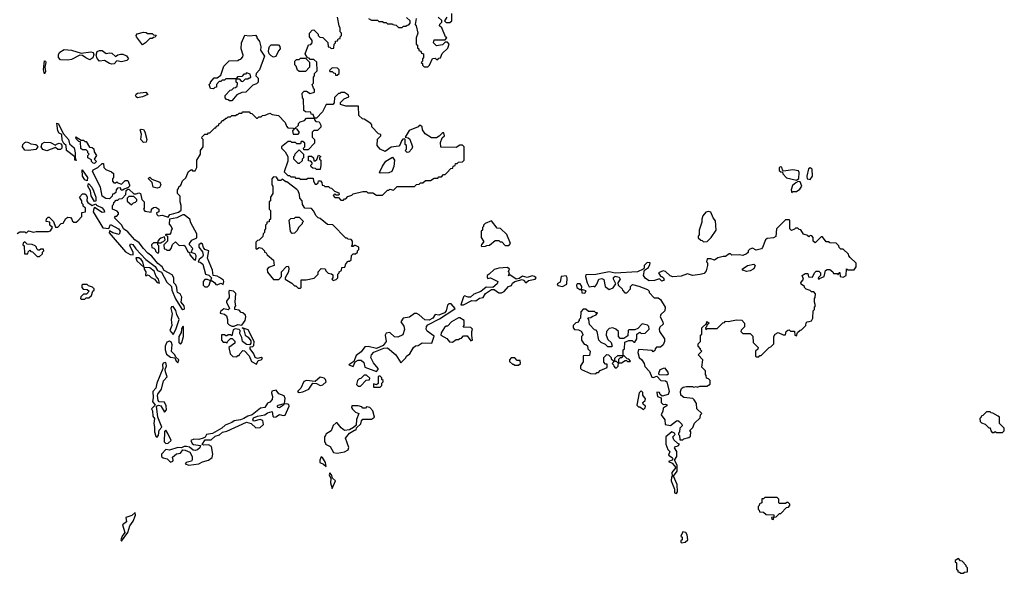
# Model space of a CAD drawing. Extents: x 2386423 to 2568864, y 578392 to 761999.
# Tile 279 of 454: x 2468453 to 2476490, y 731380 to 735904. Entities that reach past the tile are written whole.
import ezdxf

# ---------------------------------------------------------------- set-up
doc = ezdxf.new("R2010")
doc.units = 0

msp = doc.modelspace()

# ---------------------------------------------------------------- linework, layer by layer
at = {"layer": '0CON05XD'}
for points in [[(2471940, 735925), (2471920, 735895), (2471935, 735880), (2471965, 735880), (2471980, 735895), (2471980, 735955)], [(2471328.3, 735028.3), (2471327.5, 735045), (2471320, 735055), (2471265, 735092.5), (2471250, 735095), (2471221.7, 735121.7), (2471218.3, 735198.3), (2471115, 735197.5), (2471071.7, 735211.7), (2471071.7, 735228.3), (2471101.7, 735258.3), (2471140, 735275), (2471138.3, 735288.3), (2471105, 735310), (2471075, 735310), (2471065, 735300), (2471055, 735300), (2471021.7, 735268.3), (2471020, 735225), (2471008.3, 735211.7), (2470955, 735210), (2470925, 735150), (2470875, 735100), (2470860, 735100), (2470848.3, 735128.3), (2470831.7, 735131.7), (2470828.3, 735148.3), (2470785, 735150), (2470771.7, 735161.7), (2470770, 735255), (2470762.5, 735265), (2470760, 735305), (2470775, 735320), (2470795, 735320), (2470825, 735300), (2470858.3, 735311.7), (2470860, 735335), (2470850, 735345), (2470840, 735375), (2470850, 735385), (2470850, 735435), (2470860, 735445), (2470860, 735465), (2470880, 735485), (2470878.3, 735558.3), (2470855, 735580), (2470825, 735580), (2470815, 735590), (2470801.7, 735591.7), (2470782.5, 735625), (2470811.7, 735698.3), (2470828.3, 735701.7), (2470840, 735715), (2470840, 735735), (2470820, 735765), (2470820, 735795), (2470841.7, 735818.3), (2470855, 735820), (2470868.3, 735808.3), (2470890, 735785), (2470890, 735775), (2470901.7, 735761.7), (2470928.3, 735758.3), (2470968.3, 735718.3), (2470971.7, 735681.7), (2470985, 735680), (2470995, 735670), (2471018.3, 735671.7), (2471020, 735705), (2471030, 735715), (2471031.7, 735728.3), (2471048.3, 735731.7), (2471051.7, 735748.3), (2471068.3, 735751.7), (2471070, 735765), (2471080, 735775), (2471080, 735795), (2471070, 735805), (2471070, 735835), (2471060, 735855), (2471047.5, 735925)], [(2471300, 735915), (2471325, 735900), (2471375, 735900), (2471385, 735890), (2471415, 735890), (2471425, 735880), (2471445, 735880), (2471455, 735870), (2471495, 735870), (2471500, 735865), (2471525, 735860), (2471545, 735840), (2471575, 735840), (2471585, 735850), (2471605, 735850), (2471615, 735860), (2471628.3, 735861.7), (2471640, 735875), (2471640, 735895), (2471611.7, 735921.7)], [(2471690, 735915), (2471680, 735865), (2471690, 735855), (2471702.5, 735795), (2471690, 735755), (2471690, 735705), (2471700, 735695), (2471700, 735675), (2471710, 735665), (2471711.7, 735651.7), (2471728.3, 735648.3), (2471731.7, 735631.7), (2471750, 735625), (2471750, 735595), (2471740, 735585), (2471740, 735565), (2471730, 735555), (2471740, 735545), (2471741.7, 735531.7), (2471755, 735520), (2471785, 735520), (2471798.3, 735531.7), (2471821.7, 735588.3), (2471845, 735590), (2471855, 735580), (2471865, 735580), (2471875, 735590), (2471888.3, 735591.7), (2471901.7, 735628.3), (2471948.3, 735671.7), (2471960, 735705), (2471945, 735720), (2471925, 735720), (2471905, 735700), (2471855, 735690), (2471830, 735715), (2471835, 735740), (2471925, 735740), (2471940, 735755), (2471930, 735765), (2471898.3, 735838.3), (2471880, 735855), (2471881.7, 735868.3), (2471900, 735885), (2471898.3, 735898.3), (2471870, 735925)], [(2469455, 735700), (2469406.9, 735765), (2469404.4, 735775.6), (2469411.1, 735788.9), (2469465, 735802.5), (2469485, 735800), (2469495, 735790), (2469535, 735790), (2469545, 735780), (2469568.3, 735778.3), (2469558.3, 735761.7), (2469545, 735760), (2469535, 735750), (2469515, 735750), (2469480, 735715), (2469455, 735700)], [(2470185, 735240), (2470165, 735240), (2470155, 735250), (2470141.7, 735251.7), (2470130, 735265), (2470130, 735285), (2470171.7, 735328.3), (2470185, 735330), (2470201.7, 735348.3), (2470215, 735350), (2470228.3, 735361.7), (2470230, 735385), (2470220, 735395), (2470220, 735420), (2470245, 735420), (2470261.7, 735401.7), (2470275, 735400), (2470295, 735420), (2470315, 735420), (2470325, 735430), (2470335, 735430), (2470340, 735435), (2470335, 735460), (2470305, 735470), (2470295, 735460), (2470281.7, 735458.3), (2470265, 735440), (2470231.7, 735438.3), (2470220, 735420), (2470135, 735420), (2470125, 735410), (2470105, 735410), (2470095, 735400), (2470081.7, 735398.3), (2470060, 735375), (2470058.3, 735351.7), (2470045, 735350), (2470035, 735340), (2470011.7, 735341.7), (2470000, 735375), (2470010, 735385), (2470010, 735395), (2470041.7, 735428.3), (2470065, 735430), (2470095, 735450), (2470120, 735525), (2470161.7, 735568.3), (2470235, 735570), (2470245, 735580), (2470258.3, 735581.7), (2470275, 735600), (2470277.5, 735615), (2470260, 735665), (2470262.5, 735715), (2470291.7, 735778.3), (2470325, 735772.5), (2470377, 735777), (2470390, 735765), (2470390, 735755), (2470410, 735725), (2470421.7, 735681.7), (2470420, 735655), (2470452.5, 735605), (2470410, 735495), (2470382.5, 735465), (2470380, 735445), (2470400, 735425), (2470400, 735395), (2470385, 735380), (2470355, 735370), (2470298.3, 735311.7), (2470265, 735310), (2470225, 735290), (2470185, 735240)], [(2470525, 735597.5), (2470505, 735607.5), (2470490, 735625), (2470483.3, 735645), (2470486.7, 735665), (2470492.5, 735685), (2470505, 735697.5), (2470565, 735700), (2470577.5, 735685), (2470580, 735665), (2470565, 735650), (2470545, 735602.5), (2470525, 735597.5)], [(2468845, 735574), (2468785, 735576.7), (2468768.8, 735595), (2468770.3, 735619.7), (2468780.9, 735639.1), (2468815, 735660), (2468875, 735656.2), (2468955, 735630), (2469035, 735641.2), (2469052.5, 735635), (2469059.3, 735619.3), (2469048.8, 735591.2), (2469025, 735576.2), (2468991.7, 735591.7), (2468965, 735612.5), (2468945, 735613.3), (2468875, 735580), (2468845, 735574)], [(2469205, 735540), (2469185, 735546.7), (2469145, 735570), (2469105, 735566.2), (2469085.8, 735585.8), (2469076.2, 735615), (2469086.4, 735643.6), (2469105, 735653.3), (2469125, 735653.3), (2469158.3, 735628.3), (2469185, 735633.3), (2469205, 735630), (2469235, 735602.5), (2469255, 735616.7), (2469275, 735621.2), (2469295, 735621.2), (2469325, 735610), (2469340.8, 735585), (2469328.7, 735571.3), (2469285, 735558.8), (2469245, 735567.5), (2469225, 735542.5), (2469205, 735540)], [(2468655, 735462.5), (2468646.2, 735495), (2468655, 735567.5), (2468665, 735565.8), (2468667.3, 735555), (2468657.5, 735515), (2468665, 735480), (2468655, 735462.5)], [(2470785, 735480), (2470735, 735480), (2470721.7, 735491.7), (2470710, 735525), (2470700, 735535), (2470700, 735565), (2470711.7, 735578.3), (2470735, 735580), (2470745, 735590), (2470785, 735590), (2470818.3, 735558.3), (2470820, 735515), (2470785, 735480)], [(2471045, 735450), (2471060, 735465), (2471060, 735495), (2471048.3, 735508.3), (2471005, 735510), (2470981.7, 735488.3), (2470985, 735480), (2471005, 735480), (2471015, 735470), (2471028.3, 735468.3), (2471031.7, 735451.7), (2471045, 735450)], [(2469415, 735265.7), (2469402.9, 735272.9), (2469399.4, 735285), (2469403.8, 735296.2), (2469415, 735303.1), (2469481.7, 735311.7), (2469498.3, 735291.7), (2469455, 735274.3), (2469415, 735265.7)], [(2468431.7, 734158.3), (2468455, 734170), (2468495, 734170), (2468505, 734160), (2468525, 734180), (2468565, 734167.5), (2468587, 734173), (2468687, 734173), (2468705, 734180), (2468720, 734205), (2468700, 734225), (2468698.3, 734248.3), (2468670, 734255), (2468673, 734277), (2468685, 734290), (2468695, 734290), (2468730, 734255), (2468745, 734210), (2468765, 734210), (2468791.7, 734238.3), (2468808.3, 734241.7), (2468830.7, 734279.3), (2468845, 734290), (2468868.3, 734288.3), (2468880, 734275), (2468881.7, 734261.7), (2468895, 734250), (2468915, 734250), (2468928.3, 734261.7), (2468960, 734295), (2468961.7, 734328.3), (2468990, 734335), (2468990, 734365), (2468971.7, 734381.7), (2468970, 734395), (2468960, 734405), (2468960, 734425), (2468940, 734455), (2468965, 734480), (2468985, 734480), (2468995, 734472.5), (2469003.3, 734455), (2469002.5, 734425), (2469010, 734410), (2469045, 734386.2), (2469075, 734400), (2469078.8, 734388.8), (2469127, 734367), (2469143.3, 734345), (2469145, 734332.5), (2469125, 734328.6), (2469065, 734370), (2469057.5, 734362.5), (2469052.5, 734335), (2469132, 734202), (2469181.7, 734198.3), (2469195, 734231.2), (2469260, 734195), (2469271.9, 734175), (2469265, 734150), (2469213.8, 734163.8), (2469185, 734180), (2469183, 734163), (2469317.7, 734007.7), (2469355, 733986.7), (2469378.3, 733981.7), (2469378.6, 734005), (2469352.6, 734057.4), (2469357.5, 734072.5), (2469377.2, 734067.2), (2469401.7, 734031.7), (2469483.2, 733943.2), (2469558.3, 733888.3), (2469576.7, 733855), (2469610.8, 733840.8), (2469655, 733758.8), (2469692.9, 733722.9), (2469695, 733693.3), (2469725, 733624.3), (2469775, 733544), (2469785, 733536.2), (2469795, 733537.5), (2469798, 733545), (2469795.5, 733565.5), (2469772.5, 733595), (2469777, 733637), (2469763, 733663), (2469742.5, 733675), (2469737.5, 733685), (2469737, 733717), (2469728.3, 733738.3), (2469712.5, 733755), (2469710, 733795), (2469698.3, 733818.3), (2469633.6, 733853.6), (2469615.9, 733885.9), (2469580.7, 733910.7), (2469531.7, 733971.7), (2469500, 733995), (2469463.3, 734035), (2469429.5, 734079.5), (2469393.3, 734105), (2469335, 734171.2), (2469301.2, 734195), (2469286, 734226), (2469227.5, 734285), (2469235, 734300), (2469245, 734300), (2469260, 734315), (2469260, 734325), (2469248.3, 734338.3), (2469210, 734355), (2469210, 734385), (2469220, 734395), (2469221.7, 734408.3), (2469241.7, 734428.3), (2469255, 734430), (2469265, 734440), (2469288.3, 734441.7), (2469320, 734475), (2469321.7, 734508.3), (2469335, 734520), (2469345, 734520), (2469385, 734480), (2469405, 734480), (2469425, 734490), (2469440, 734485), (2469450, 734435), (2469470, 734415), (2469470, 734365), (2469462.5, 734355), (2469475, 734340), (2469525, 734330), (2469530, 734355), (2469545, 734370), (2469565, 734372.5), (2469590, 734355), (2469590, 734335), (2469570, 734325), (2469571.7, 734311.7), (2469582.5, 734302.5), (2469615, 734307.5), (2469665, 734290), (2469677.7, 734312.3), (2469710.8, 734319.2), (2469750, 734330), (2469771.7, 734348.3), (2469772.5, 734385), (2469763.3, 734415), (2469761.7, 734461.7), (2469740, 734485), (2469740, 734515), (2469750, 734525), (2469751.7, 734538.3), (2469768.3, 734551.7), (2469781.7, 734588.3), (2469808.3, 734611.7), (2469830, 734665), (2469855, 734680), (2469865, 734670), (2469885, 734670), (2469900, 734695), (2469900, 734755), (2469930, 734805), (2469930, 734835), (2469950, 734865), (2469950, 734925), (2469940, 734935), (2469941.7, 734948.3), (2469965, 734970), (2469985, 734970), (2469995, 734980), (2470005, 734980), (2470045, 735020), (2470055, 735020), (2470060, 735035), (2470075, 735040), (2470080, 735055), (2470095, 735060), (2470105, 735080), (2470115, 735080), (2470135, 735100), (2470145, 735100), (2470155, 735110), (2470175, 735110), (2470185, 735120), (2470215, 735120), (2470225, 735130), (2470235, 735130), (2470245, 735140), (2470265, 735140), (2470275, 735150), (2470325, 735150), (2470335, 735140), (2470348.3, 735138.3), (2470385, 735100), (2470395, 735100), (2470405, 735110), (2470425, 735110), (2470435, 735120), (2470457, 735123), (2470495, 735140), (2470515, 735130), (2470565, 735120), (2470620, 735065), (2470630, 735035), (2470641.7, 735021.7), (2470688.3, 735018.3), (2470690, 735005), (2470680, 734995), (2470685, 734970), (2470725, 734970), (2470738.3, 734981.7), (2470718.3, 735008.3), (2470700, 735015), (2470728.3, 735041.7), (2470730, 735055), (2470741.7, 735068.3), (2470778.3, 735081.7), (2470795, 735100), (2470860, 735100), (2470860, 735085), (2470871.7, 735071.7), (2470898.3, 735068.3), (2470911.7, 735041.7), (2470910, 735025), (2470885, 735000), (2470855, 735000), (2470840, 734985), (2470840, 734945), (2470860, 734925), (2470860, 734895), (2470808.3, 734841.7), (2470771.7, 734841.7), (2470770, 734855), (2470780, 734865), (2470780, 734895), (2470765, 734910), (2470751.7, 734908.3), (2470745, 734890), (2470715, 734890), (2470705, 734900), (2470675, 734900), (2470665, 734910), (2470645, 734910), (2470590, 734865), (2470590, 734855), (2470620, 734825), (2470642.5, 734785), (2470641.7, 734748.3), (2470611.7, 734661.7), (2470641.7, 734631.7), (2470655, 734630), (2470665, 734620), (2470695, 734620), (2470705, 734610), (2470735, 734610), (2470745, 734600), (2470795, 734600), (2470805, 734610), (2470848.3, 734608.3), (2470850, 734585), (2470865, 734560), (2470875, 734560), (2470888.3, 734571.7), (2470891.7, 734588.3), (2470908.3, 734588.3), (2470920, 734575), (2470921.7, 734551.7), (2470935, 734550), (2470945, 734540), (2470975, 734540), (2470985, 734530), (2470998.3, 734528.3), (2471021.7, 734501.7), (2471058.3, 734488.3), (2471060, 734475), (2471055, 734470), (2471035, 734470), (2471025, 734480), (2471011.7, 734468.3), (2471025, 734450), (2471055, 734450), (2471075, 734430), (2471095, 734430), (2471105, 734440), (2471115, 734440), (2471131.7, 734458.3), (2471165, 734470), (2471175, 734480), (2471255, 734500), (2471285, 734500), (2471295, 734490), (2471335, 734490), (2471365, 734470), (2471415, 734470), (2471455, 734510), (2471465, 734510), (2471475, 734520), (2471505, 734510), (2471535, 734540), (2471675, 734540), (2471691.7, 734558.3), (2471715, 734560), (2471725, 734570), (2471745, 734570), (2471765, 734590), (2471805, 734590), (2471835, 734610), (2471865, 734610), (2471875, 734620), (2471895, 734620), (2471911.7, 734638.3), (2471925, 734640), (2471938.3, 734651.7), (2471971.7, 734688.3), (2471988.3, 734691.7), (2471991.7, 734708.3), (2472008.3, 734711.7), (2472011.7, 734728.3), (2472025, 734730), (2472035, 734740), (2472068.3, 734741.7), (2472080, 734755), (2472080, 734865), (2472068.3, 734878.3), (2472045, 734880), (2472015, 734860), (2471891.7, 734861.7), (2471888.3, 734901.7), (2471901.7, 734938.3), (2471920, 734955), (2471915, 734980), (2471905, 734980), (2471878.3, 734951.7), (2471855, 734940), (2471815, 734940), (2471761.7, 734971.7), (2471740, 735005), (2471738.3, 735028.3), (2471725, 735040), (2471715, 735040), (2471705, 735030), (2471631.7, 734998.3), (2471600, 734945), (2471625, 734940), (2471638.3, 734928.3), (2471660, 734865), (2471655, 734850), (2471628.3, 734821.7), (2471615, 734820), (2471600, 734835), (2471610, 734845), (2471610, 734875), (2471600, 734885), (2471600, 734925), (2471595, 734930), (2471581.7, 734928.3), (2471570, 734915), (2471560, 734885), (2471548.3, 734871.7), (2471485, 734862.5), (2471435, 734827.5), (2471395, 734847.5), (2471370, 734875), (2471373, 734927), (2471400, 734955), (2471400, 734965), (2471381.7, 734971.7), (2471328.3, 735028.3)], [(2468915, 734752.5), (2468904.3, 734755), (2468903, 734783), (2468836.2, 734835), (2468831.2, 734875), (2468812.7, 734892.7), (2468800.5, 734920.5), (2468795.9, 734965.9), (2468775, 734977.5), (2468765.6, 734995), (2468755, 735058), (2468766.9, 735055), (2468811.9, 734971.9), (2468850.6, 734925), (2468859.5, 734889.5), (2468896.7, 734856.7), (2468906, 734816), (2468906, 734776), (2468915, 734752.5)], [(2469465, 734901.9), (2469441.4, 734925), (2469448.1, 734968.1), (2469437.5, 735005), (2469445, 735010), (2469465, 735006), (2469475, 734987.5), (2469490, 734925), (2469485, 734904.4), (2469465, 734901.9)], [(2468525, 734834), (2468495, 734838.8), (2468476.2, 734865), (2468478.8, 734885), (2468495, 734901.2), (2468505, 734906.2), (2468525, 734901.2), (2468545, 734890), (2468584.1, 734884.1), (2468596.7, 734875), (2468600, 734865), (2468585, 734843.8), (2468525, 734834)], [(2468675, 734832), (2468643.1, 734843.1), (2468628, 734865), (2468636.9, 734893.1), (2468655, 734904.2), (2468705, 734900), (2468745, 734877.5), (2468752.5, 734887.5), (2468775, 734896), (2468789.4, 734889.4), (2468797.5, 734877.5), (2468797.5, 734855), (2468785, 734843.8), (2468764.1, 734844.1), (2468745, 734860), (2468675, 734832)], [(2469065, 734730), (2469051.7, 734731.7), (2469040, 734745), (2469038.3, 734758.3), (2469010, 734775), (2469010, 734795), (2469020, 734805), (2469010, 734815), (2469008.3, 734828.3), (2468995, 734840), (2468965, 734840), (2468951.7, 734851.7), (2468950, 734905), (2468935, 734910), (2468915, 734930), (2468911.7, 734948.3), (2468955, 734920), (2468975, 734920), (2468985, 734910), (2468995, 734910), (2469021.7, 734861.7), (2469045, 734860), (2469058.3, 734848.3), (2469060, 734825), (2469080, 734795), (2469060, 734765), (2469080, 734745), (2469065, 734730)], [(2470735, 734730), (2470725, 734730), (2470690, 734765), (2470690, 734785), (2470700, 734795), (2470701.7, 734808.3), (2470735, 734840), (2470770, 734805), (2470770, 734775), (2470760, 734765), (2470758.3, 734751.7), (2470735, 734730)], [(2470905, 734680), (2470875, 734680), (2470867, 734687), (2470845, 734690), (2470831.7, 734701.7), (2470830, 734715), (2470840, 734725), (2470840, 734735), (2470828.3, 734748.3), (2470811.7, 734751.7), (2470811.7, 734788.3), (2470835, 734790), (2470850, 734775), (2470855, 734750), (2470865, 734750), (2470878.3, 734761.7), (2470891.7, 734798.3), (2470910, 734785), (2470900, 734775), (2470900, 734765), (2470910, 734755), (2470912.5, 734715), (2470905, 734680)], [(2471395, 734650), (2471390, 734655), (2471415, 734707.5), (2471442.9, 734747.1), (2471495, 734780), (2471512.5, 734755), (2471506.4, 734703.6), (2471490, 734665), (2471465, 734652.5), (2471395, 734650)], [(2469005, 734587.5), (2468984.6, 734594.6), (2468964.5, 734624.5), (2468963, 734677), (2469005.5, 734615), (2469005, 734587.5)], [(2469185, 734440), (2469155, 734442.5), (2469125, 734462.5), (2469112.5, 734535), (2469047.5, 734665), (2469051.7, 734678.3), (2469090, 734695), (2469125, 734730), (2469138.3, 734728.3), (2469140, 734695), (2469155, 734680), (2469201.7, 734661.7), (2469218.3, 734648.3), (2469220, 734615), (2469210, 734605), (2469210, 734585), (2469221.7, 734571.7), (2469235, 734570), (2469245, 734580), (2469255, 734570), (2469285, 734560), (2469315, 734590), (2469335, 734590), (2469350, 734555), (2469350, 734545), (2469338.3, 734531.7), (2469305, 734520), (2469295, 734510), (2469281.7, 734511.7), (2469275, 734530), (2469251.7, 734528.3), (2469240, 734515), (2469238.3, 734491.7), (2469225, 734480), (2469211.7, 734478.3), (2469208.3, 734461.7), (2469185, 734440)], [(2474795, 734592.5), (2474812.5, 734607.5), (2474816.7, 734655), (2474809.2, 734669.2), (2474765, 734676.2), (2474687.5, 734667.5), (2474678.3, 734678.3), (2474675, 734700), (2474665, 734702.5), (2474652.5, 734695), (2474651.7, 734671.7), (2474665, 734660), (2474678.3, 734658.3), (2474682.5, 734645), (2474712.5, 734612.5), (2474795, 734592.5)], [(2474905, 734597.5), (2474923.3, 734625), (2474921.7, 734681.7), (2474905, 734692.5), (2474892.5, 734685), (2474877.5, 734625), (2474880, 734605), (2474905, 734597.5)], [(2469575, 734527.1), (2469543.3, 734535), (2469533.8, 734575), (2469505, 734602.5), (2469507, 734613), (2469515, 734616.7), (2469531.7, 734601.7), (2469595.7, 734575.7), (2469604.3, 734555), (2469595, 734532), (2469575, 734527.1)], [(2470745, 733710), (2470750, 733715), (2470751.7, 733778.3), (2470791.7, 733778.3), (2470857, 733793), (2470890, 733825), (2470890, 733845), (2470915, 733870), (2470947, 733867), (2470951.7, 733851.7), (2470971.7, 733831.7), (2470997, 733827), (2471008.3, 733818.3), (2471010, 733795), (2471000, 733785), (2471011.7, 733771.7), (2471035, 733780), (2471050, 733795), (2471050, 733825), (2471060, 733835), (2471060, 733845), (2471080, 733855), (2471081.7, 733878.3), (2471108.3, 733881.7), (2471115, 733910), (2471135, 733930), (2471145, 733930), (2471158.3, 733941.7), (2471161.7, 733978.3), (2471175, 733990), (2471195, 733990), (2471210, 734005), (2471210, 734015), (2471220, 734025), (2471220, 734045), (2471195, 734060), (2471185, 734060), (2471175, 734050), (2471161.7, 734051.7), (2471170, 734065), (2471170, 734095), (2471158.3, 734108.3), (2471135, 734110), (2471125, 734120), (2471115, 734120), (2471008.3, 734228.3), (2470965, 734230), (2470905, 734280), (2470890, 734285), (2470870, 734305), (2470855, 734340), (2470835, 734360), (2470780, 734365), (2470762.5, 734395), (2470760, 734425), (2470740, 734445), (2470737, 734477), (2470727.5, 734505), (2470716.4, 734516.4), (2470635, 734580), (2470625, 734580), (2470595, 734600), (2470585, 734590), (2470565, 734590), (2470548.3, 734618.3), (2470525, 734620), (2470510, 734605), (2470510, 734555), (2470520, 734545), (2470520, 734485), (2470500, 734455), (2470500, 734425), (2470490, 734415), (2470490, 734355), (2470500, 734345), (2470500, 734275), (2470490, 734265), (2470488.3, 734251.7), (2470471.7, 734248.3), (2470470, 734235), (2470460, 734225), (2470460, 734195), (2470450, 734185), (2470450, 734165), (2470440, 734155), (2470438.3, 734131.7), (2470408.3, 734101.7), (2470395, 734100), (2470380, 734085), (2470380, 734035), (2470385, 734030), (2470408.3, 734041.7), (2470428.3, 734038.3), (2470450, 734015), (2470450, 734005), (2470465, 734000), (2470473.6, 733983.6), (2470525, 733940), (2470530, 733895), (2470485, 733880), (2470472.5, 733865), (2470475, 733840), (2470525, 733780), (2470568.3, 733781.7), (2470590, 733805), (2470590, 733845), (2470631.7, 733888.3), (2470645, 733890), (2470650, 733875), (2470647.5, 733845), (2470620, 733795), (2470620, 733785), (2470675, 733750), (2470695, 733730), (2470708.3, 733728.3), (2470725, 733710), (2470745, 733710)], [(2474755, 734490), (2474765, 734500), (2474795, 734500), (2474822, 734518), (2474836.7, 734545), (2474825, 734580), (2474808.3, 734581.7), (2474788, 734572), (2474761.2, 734548.8), (2474750, 734515), (2474755, 734490)], [(2469065, 734417.5), (2469035.7, 734465), (2469031.1, 734505), (2469010, 734545), (2469015, 734566.7), (2469043.1, 734535), (2469056.6, 734506.6), (2469074.3, 734455), (2469075, 734420), (2469065, 734417.5)], [(2469365, 734390), (2469381.7, 734408.3), (2469398.3, 734411.7), (2469410, 734425), (2469410, 734435), (2469385, 734460), (2469345, 734460), (2469330, 734445), (2469331.7, 734421.7), (2469365, 734390)], [(2474035, 734090), (2474065, 734092.5), (2474096.4, 734123.6), (2474137.5, 734185), (2474131.7, 734261.7), (2474112.5, 734285), (2474095, 734330), (2474075, 734337.5), (2474055, 734330), (2474028.3, 734301.7), (2474020, 734275), (2474021.7, 734248.3), (2474000, 734185), (2474000, 734145), (2473990, 734135), (2473991.7, 734121.7), (2474011.7, 734101.7), (2474025, 734100), (2474035, 734090)], [(2469885, 733940), (2469891.7, 733948.3), (2469892.5, 733975), (2469885, 733990), (2469851.7, 734001.7), (2469866.2, 734035), (2469840, 734065), (2469840, 734075), (2469858.6, 734101.4), (2469898.8, 734121.2), (2469900, 734155), (2469851.2, 734245), (2469842.5, 734275), (2469795, 734310), (2469785, 734310), (2469735.8, 734284.2), (2469676.7, 734273.3), (2469673.3, 734233.3), (2469690, 734215), (2469697.5, 734195), (2469690, 734185), (2469687, 734163), (2469675, 734150), (2469645, 734150), (2469640, 734145), (2469660, 734135), (2469660, 734095), (2469630, 734065), (2469631.7, 734031.7), (2469645, 734030), (2469655, 734020), (2469678.3, 734021.7), (2469690, 734035), (2469701.7, 734068.3), (2469725, 734090), (2469755, 734060), (2469791.7, 734061.7), (2469803, 734053), (2469821.7, 734011.7), (2469838.3, 733998.3), (2469841.7, 733981.7), (2469873.6, 733943.6), (2469885, 733940)], [(2470678.3, 734158.3), (2470663.6, 734173.6), (2470653, 734267), (2470665, 734280), (2470695, 734282.5), (2470705, 734290), (2470735, 734290), (2470770, 734255), (2470760, 734245), (2470760, 734235), (2470730.7, 734209.3), (2470715, 734180), (2470695, 734160), (2470678.3, 734158.3)], [(2472225, 734050), (2472255, 734052.5), (2472265, 734060), (2472288.3, 734061.7), (2472335, 734100), (2472365, 734100), (2472375, 734090), (2472388.3, 734088.3), (2472415, 734060), (2472445, 734060), (2472460, 734075), (2472428.3, 734148.3), (2472378.3, 734198.3), (2472351.7, 734201.7), (2472305, 734260), (2472251.7, 734238.3), (2472240, 734225), (2472240, 734215), (2472230, 734205), (2472230, 734185), (2472220, 734175), (2472220, 734125), (2472240, 734095), (2472240, 734085), (2472221.7, 734068.3), (2472220, 734055), (2472225, 734050)], [(2473865, 732470), (2473875, 732480), (2473915, 732490), (2473928.3, 732501.7), (2473930, 732535), (2473920, 732545), (2473948.3, 732571.7), (2473961.7, 732608.3), (2474008.3, 732651.7), (2474010, 732675), (2474020, 732685), (2473980, 732725), (2473977, 732767), (2473958.3, 732798.3), (2473947.5, 732807.5), (2473875, 732817.5), (2473850, 732835), (2473847.5, 732865), (2473855, 732890), (2473868.3, 732901.7), (2473895, 732907.5), (2473945, 732907.5), (2473955, 732902.5), (2473975, 732907.5), (2473985, 732902.5), (2474005, 732910), (2474061.7, 732908.3), (2474090, 732925), (2474090, 732955), (2474075, 732970), (2474060, 732975), (2474057, 732997), (2474050, 733005), (2474050, 733035), (2474020, 733065), (2474030, 733125), (2473990, 733165), (2474020, 733195), (2474010, 733205), (2474010, 733215), (2473990, 733235), (2473990, 733255), (2474010, 733275), (2474010, 733325), (2474020, 733335), (2474020, 733385), (2474058.3, 733421.7), (2474061.7, 733438.3), (2474080, 733425), (2474061.7, 733408.3), (2474060, 733395), (2474050, 733385), (2474055, 733370), (2474065, 733380), (2474145, 733380), (2474191.7, 733428.3), (2474205, 733430), (2474215, 733440), (2474235, 733437.5), (2474305, 733452.5), (2474348.3, 733448.3), (2474370, 733425), (2474370, 733395), (2474341.7, 733368.3), (2474340, 733355), (2474355, 733340), (2474415, 733340), (2474438.3, 733318.3), (2474440, 733265), (2474480, 733225), (2474478.3, 733211.7), (2474460, 733195), (2474460, 733155), (2474465, 733150), (2474485, 733150), (2474495, 733160), (2474505, 733160), (2474570, 733225), (2474585, 733230), (2474610, 733255), (2474610, 733315), (2474620, 733335), (2474645, 733347.5), (2474685, 733330), (2474705, 733330), (2474710, 733355), (2474721.7, 733368.3), (2474735, 733370), (2474745, 733360), (2474778.3, 733358.3), (2474780, 733325), (2474795, 733320), (2474801.7, 733348.3), (2474823, 733367), (2474835, 733370), (2474870, 733405), (2474873, 733427), (2474880, 733435), (2474898.3, 733438.3), (2474916.4, 733443.6), (2474927.5, 733465), (2474930, 733525), (2474940, 733535), (2474940, 733555), (2474950, 733565), (2474940, 733595), (2474940, 733625), (2474947.5, 733635), (2474950, 733665), (2474935, 733680), (2474915, 733680), (2474905, 733690), (2474871.7, 733701.7), (2474860, 733715), (2474860, 733725), (2474831.7, 733741.7), (2474830, 733755), (2474850, 733785), (2474840, 733815), (2474865, 733830), (2474885, 733830), (2474891.7, 733801.7), (2474925, 733800), (2474940, 733835), (2474955, 733850), (2474975, 733850), (2474990, 733835), (2474990, 733815), (2474970, 733795), (2474975, 733780), (2474981.7, 733788.3), (2475020, 733805), (2475030, 733855), (2475045, 733862.5), (2475065, 733862.5), (2475090, 733845), (2475095, 733830), (2475125, 733830), (2475135, 733820), (2475141.7, 733838.3), (2475148.3, 733838.3), (2475150, 733805), (2475175, 733800), (2475200, 733815), (2475201.7, 733868.3), (2475215, 733860), (2475265, 733860), (2475280, 733885), (2475280, 733915), (2475231.7, 733961.7), (2475220, 733975), (2475218.3, 733988.3), (2475175, 734030), (2475155, 734030), (2475141.7, 734041.7), (2475140, 734055), (2475118.3, 734078.3), (2475065, 734080), (2475055, 734090), (2475035, 734090), (2475005, 734130), (2474995, 734130), (2474945, 734080), (2474930, 734095), (2474930, 734125), (2474918.3, 734138.3), (2474905, 734140), (2474895, 734130), (2474885, 734140), (2474851.7, 734151.7), (2474828.3, 734188.3), (2474815, 734190), (2474805, 734200), (2474785, 734200), (2474778.3, 734191.7), (2474751.7, 734181.7), (2474740, 734195), (2474740, 734265), (2474735, 734270), (2474705, 734270), (2474630, 734195), (2474626.4, 734133.6), (2474605, 734122.5), (2474553, 734117), (2474540, 734105), (2474517, 734043), (2474507, 734033), (2474465, 734020), (2474435, 734037.5), (2474411.7, 734028.3), (2474400, 734015), (2474398.3, 734001.7), (2474385, 733990), (2474355, 733977.5), (2474325, 733982.5), (2474265, 733980), (2474255, 733990), (2474245, 733990), (2474215, 733970), (2474195, 733970), (2474153, 733957), (2474125, 733940), (2474095, 733950), (2474065, 733950), (2474060, 733925), (2474067, 733917), (2474067.5, 733895), (2474056.8, 733853.2), (2474040.9, 733829.1), (2474008.8, 733821.2), (2473945, 733814), (2473905, 733826.2), (2473851.7, 733808.3), (2473785, 733801.9), (2473762.1, 733812.1), (2473725, 733847.5), (2473705, 733852.9), (2473666.7, 733835), (2473685, 733807.5), (2473695, 733806.7), (2473707.5, 733795), (2473712.5, 733775), (2473695, 733767.5), (2473675, 733787.5), (2473635, 733773.3), (2473590.7, 733770.7), (2473560.5, 733790.5), (2473544.2, 733815), (2473552.5, 733857.5), (2473585, 733880), (2473597, 733903), (2473598.3, 733918.3), (2473575, 733920), (2473550, 733895), (2473550, 733875), (2473542.5, 733865), (2473495, 733843.3), (2473315, 733834.2), (2473265, 733842.9), (2473155, 733821.1), (2473075, 733818), (2473072.2, 733805), (2473083.9, 733753.9), (2473101.7, 733721.7), (2473135, 733727.5), (2473148.3, 733721.7), (2473165, 733742.5), (2473180, 733785), (2473205, 733790), (2473220, 733780), (2473233, 733723), (2473265, 733700), (2473298.3, 733711.7), (2473320, 733745), (2473298.8, 733785), (2473301.2, 733798.8), (2473315, 733808), (2473345, 733800.8), (2473354.2, 733785), (2473336.7, 733755), (2473337.5, 733735), (2473370, 733705), (2473373, 733693), (2473391.7, 733671.7), (2473408.3, 733671.7), (2473440, 733705), (2473440, 733725), (2473455, 733740), (2473507, 733727), (2473578.3, 733698.3), (2473590, 733685), (2473590, 733675), (2473631.7, 733631.7), (2473665, 733630), (2473685, 733617.5), (2473722, 733555), (2473720, 733525), (2473686.7, 733495), (2473680, 733475), (2473703.3, 733435), (2473706.7, 733415), (2473678.8, 733391.2), (2473673.3, 733375), (2473676.7, 733355), (2473716.2, 733295), (2473716.2, 733275), (2473705, 733247.5), (2473685, 733227.5), (2473651.7, 733228.3), (2473640, 733215), (2473638.3, 733201.7), (2473625, 733190), (2473615, 733200), (2473505, 733210), (2473500, 733185), (2473510, 733145), (2473532.5, 733125), (2473550, 733095), (2473555, 733070), (2473595, 733030), (2473611.7, 732981.7), (2473625, 732980), (2473655, 732990), (2473686, 732956), (2473725, 732953.3), (2473735.9, 732945.9), (2473754.4, 732865), (2473747.3, 732842.7), (2473698.3, 732828.3), (2473681.7, 732841.7), (2473675, 732857.5), (2473655, 732860), (2473652.5, 732855), (2473660, 732825), (2473690, 732815), (2473690, 732775), (2473705, 732760), (2473725, 732762.5), (2473737, 732757), (2473730, 732745), (2473705, 732730), (2473702.5, 732705), (2473690, 732675), (2473718, 732635), (2473722.5, 732595), (2473765, 732586.7), (2473813, 732627), (2473825, 732630), (2473835, 732620), (2473858.3, 732598.3), (2473860, 732585), (2473842.5, 732565), (2473840, 732535), (2473830, 732525), (2473830, 732515), (2473840, 732505), (2473841.7, 732471.7), (2473865, 732470)], [(2468615, 733970), (2468638.3, 733991.7), (2468640, 734005), (2468650, 734015), (2468648.3, 734028.3), (2468625, 734030), (2468615, 734020), (2468605, 734020), (2468591.7, 734031.7), (2468590, 734045), (2468580, 734055), (2468555, 734067.5), (2468515, 734070), (2468495, 734090), (2468481.7, 734078.3), (2468480, 734065), (2468490, 734055), (2468491.7, 733991.7), (2468518.3, 733991.7), (2468521.7, 734008.3), (2468535, 734020), (2468545, 734010), (2468558.3, 734008.3), (2468595, 733970), (2468615, 733970)], [(2469585, 734000), (2469590, 734005), (2469590, 734055), (2469580, 734065), (2469580, 734080), (2469605, 734080), (2469615, 734090), (2469628.3, 734091.7), (2469640, 734105), (2469635, 734130), (2469605, 734120), (2469591.7, 734108.3), (2469580, 734095), (2469580, 734080), (2469545, 734080), (2469530, 734065), (2469531.7, 734041.7), (2469548.3, 734038.3), (2469560, 734025), (2469561.7, 734011.7), (2469575, 734000), (2469585, 734000)], [(2469985, 733720), (2470000, 733735), (2470010, 733770), (2470025, 733770), (2470046.7, 733755), (2470055, 733740), (2470065, 733737.5), (2470095, 733750), (2470115, 733740), (2470120, 733765), (2470116.4, 733776.4), (2470085, 733797.5), (2470065, 733807.5), (2470032.5, 733812.5), (2470026.4, 733856.4), (2469986.7, 733955), (2469996.2, 734016.2), (2469965, 734027.5), (2469952.3, 734042.3), (2469945, 734070), (2469935, 734077.5), (2469916.7, 734065), (2469914.2, 734045), (2469945.9, 734005.9), (2469950.8, 733979.2), (2469944.4, 733965.6), (2469917.5, 733945), (2469910, 733925), (2469925, 733923.8), (2469947, 733907), (2469970, 733825), (2469996.1, 733816.1), (2470020, 733795), (2470010, 733770), (2469985, 733780), (2469965, 733780), (2469950, 733765), (2469950, 733735), (2469965, 733720), (2469985, 733720)], [(2469595, 733750), (2469585.6, 733785), (2469566.3, 733806.3), (2469550.3, 733850.3), (2469515.5, 733875.5), (2469470, 733880), (2469457.5, 733925), (2469445, 733943.8), (2469425, 733957.5), (2469401.7, 733958.3), (2469410, 733935), (2469470, 733880), (2469470, 733865), (2469482.5, 733845), (2469480, 733815), (2469487, 733813), (2469495, 733820), (2469510, 733815), (2469526.7, 733796.7), (2469552.5, 733785), (2469575, 733757.5), (2469595, 733750)], [(2472075, 733574.3), (2472145, 733609.4), (2472175, 733606.2), (2472205, 733627.5), (2472235, 733633.3), (2472254.2, 733665.8), (2472305, 733700), (2472325, 733700), (2472365, 733673.3), (2472387, 733673), (2472406.4, 733683.6), (2472442.5, 733725), (2472466.7, 733733.3), (2472475, 733752.5), (2472495, 733763.8), (2472555, 733780), (2472566.7, 733776.7), (2472585, 733753.3), (2472607.5, 733772.5), (2472660, 733785), (2472667.5, 733795), (2472655, 733806.7), (2472635, 733810), (2472595, 733797.5), (2472557, 733807), (2472531.2, 733788.8), (2472505, 733782.5), (2472455, 733820), (2472441.7, 733811.7), (2472450, 733835), (2472442.5, 733847.5), (2472450, 733865), (2472435, 733880), (2472365, 733873.8), (2472326.1, 733863.9), (2472286.4, 733823.6), (2472270, 733815), (2472268.3, 733798.3), (2472275, 733790), (2472295, 733793.8), (2472355, 733766), (2472349.2, 733745), (2472315, 733715.8), (2472260.5, 733719.5), (2472216.1, 733683.9), (2472159.3, 733660.7), (2472132.4, 733637.6), (2472115, 733635.5), (2472082.9, 733647.1), (2472075, 733640), (2472054, 733575), (2472075, 733574.3)], [(2474385, 733845.8), (2474356.7, 733856.7), (2474350, 733865), (2474395, 733896), (2474445, 733907.5), (2474456.7, 733895), (2474445, 733867.5), (2474415, 733852.5), (2474385, 733845.8)], [(2472885, 733723.3), (2472918, 733742), (2472920.6, 733795), (2472915, 733810), (2472873.8, 733805), (2472865, 733760), (2472840, 733745), (2472845, 733732.5), (2472885, 733723.3)], [(2468985, 733620), (2468995, 733630), (2469018.3, 733631.7), (2469038.3, 733651.7), (2469050, 733685), (2469060, 733695), (2469060, 733705), (2469048.3, 733718.3), (2469015, 733730), (2469005, 733740), (2468965, 733740), (2468960, 733735), (2468960, 733715), (2468971.7, 733701.7), (2469005, 733700), (2469020, 733685), (2468998.3, 733661.7), (2468975, 733660), (2468951.7, 733638.3), (2468950, 733625), (2468955, 733620), (2468985, 733620)], [(2470205, 733400), (2470235, 733413.3), (2470265, 733407.5), (2470292.5, 733445), (2470300, 733475), (2470295, 733490), (2470275, 733510), (2470261.7, 733511.7), (2470245, 733530), (2470210, 733535), (2470210, 733555), (2470217.5, 733565), (2470212.5, 733595), (2470217, 733667), (2470197, 733687), (2470165, 733690), (2470160, 733685), (2470164.3, 733635), (2470141.2, 733605), (2470141.2, 733595), (2470166.7, 733543.3), (2470155, 733532.5), (2470118.3, 733541.7), (2470091.7, 733518.3), (2470090, 733505), (2470125, 733497.5), (2470140, 733485), (2470150, 733455), (2470150, 733425), (2470161.7, 733411.7), (2470185, 733400), (2470205, 733400)], [(2473065, 733670), (2473078.3, 733688.3), (2473040, 733700), (2473042.5, 733725), (2473027.5, 733745), (2473002.5, 733745), (2472997.5, 733735), (2473000, 733715), (2473025, 733700), (2473040, 733700), (2473041.7, 733671.7), (2473065, 733670)], [(2469705, 733332.5), (2469728.8, 733371.2), (2469755.7, 733455), (2469735.4, 733495), (2469728.8, 733528.8), (2469705, 733560), (2469692.7, 733557.3), (2469686.7, 733545), (2469698.3, 733501.7), (2469690, 733455), (2469696.2, 733405), (2469680, 733365), (2469705, 733332.5)], [(2471365, 733030), (2471380, 733045), (2471380, 733055), (2471341.4, 733101.4), (2471320, 733145), (2471323.6, 733166.4), (2471345, 733188.1), (2471425, 733220.8), (2471455, 733222), (2471523.3, 733165), (2471565, 733100), (2471605, 733140), (2471610, 733155), (2471636.4, 733173.6), (2471667.5, 733225), (2471685, 733240), (2471707, 733243), (2471737, 733263), (2471818.3, 733261.7), (2471837, 733317), (2471778.7, 733358.7), (2471770, 733375), (2471772.8, 733397.2), (2471785, 733410.5), (2471880.9, 733459.1), (2471996.2, 733535), (2472006.7, 733545), (2471975, 733582.5), (2471955, 733582.5), (2471945, 733572.5), (2471932.9, 733525), (2471921.9, 733508.1), (2471875, 733489.4), (2471845, 733496.2), (2471824.1, 733465.9), (2471795, 733448.9), (2471760.3, 733450.3), (2471715, 733492.5), (2471695, 733502.5), (2471675, 733502.5), (2471635, 733473.3), (2471583.9, 733466.1), (2471563.3, 733435), (2471588.6, 733398.6), (2471593.2, 733373.2), (2471581.4, 733328.6), (2471540.2, 733309.8), (2471511.8, 733311.8), (2471475, 733347.5), (2471445, 733342.5), (2471436.7, 733325), (2471444.4, 733275), (2471419.1, 733240.9), (2471365, 733216.9), (2471296.4, 733233.6), (2471269.3, 733230.7), (2471239.5, 733190.5), (2471199.5, 733160.5), (2471179.2, 733110.8), (2471140, 733085), (2471175, 733070), (2471190.8, 733109.2), (2471215, 733121.9), (2471240.6, 733120.6), (2471262.7, 733102.7), (2471270, 733065), (2471365, 733030)], [(2473155, 733010), (2473165, 733020), (2473178.3, 733021.7), (2473191.7, 733038.3), (2473248.3, 733061.7), (2473248.3, 733088.3), (2473235, 733090), (2473220, 733105), (2473220, 733145), (2473245, 733167.5), (2473260, 733165), (2473280, 733145), (2473281.7, 733131.7), (2473298.3, 733118.3), (2473300, 733105), (2473290, 733095), (2473300, 733085), (2473301.7, 733071.7), (2473315, 733060), (2473325, 733060), (2473338.3, 733071.7), (2473340, 733100), (2473365, 733100), (2473395, 733120), (2473405, 733120), (2473415, 733110), (2473435, 733110), (2473440, 733115), (2473425, 733130), (2473411.7, 733131.7), (2473388.3, 733158.3), (2473380, 733160), (2473380, 733205), (2473390, 733215), (2473391.7, 733268.3), (2473425, 733282.5), (2473451.7, 733281.7), (2473465, 733270), (2473475, 733270), (2473490, 733295), (2473490, 733335), (2473515, 733350), (2473525, 733340), (2473558.3, 733341.7), (2473590, 733375), (2473588.3, 733398.3), (2473577, 733407), (2473535, 733417.5), (2473498.3, 733381.7), (2473475, 733370), (2473425, 733370), (2473420, 733365), (2473418.3, 733321.7), (2473385, 733300), (2473355, 733300), (2473340, 733315), (2473340, 733355), (2473320, 733375), (2473295, 733387.5), (2473265, 733380), (2473243, 733357), (2473240, 733325), (2473255, 733290), (2473280, 733265), (2473290, 733235), (2473285, 733230), (2473255, 733230), (2473235, 733250), (2473200, 733265), (2473180, 733285), (2473167, 733357), (2473158.3, 733368.3), (2473145, 733370), (2473103, 733413), (2473100, 733455), (2473091.7, 733468.3), (2473115, 733470), (2473125, 733480), (2473158.3, 733491.7), (2473168.3, 733508.3), (2473155, 733510), (2473145, 733520), (2473095, 733520), (2473075, 733540), (2473051.7, 733538.3), (2473033, 733517), (2473030, 733465), (2473020, 733455), (2473020, 733445), (2473005, 733430), (2472991.7, 733428.3), (2472970, 733405), (2472970, 733385), (2472981.7, 733371.7), (2473015, 733370), (2473035, 733360), (2473050, 733335), (2473050, 733325), (2473040, 733315), (2473040, 733285), (2473061.7, 733251.7), (2473075, 733250), (2473088.3, 733238.3), (2473090, 733215), (2473110, 733195), (2473105, 733160), (2473051.7, 733158.3), (2473051.7, 733108.3), (2473030, 733075), (2473030, 733055), (2473040, 733045), (2473113, 733013), (2473155, 733010)], [(2471985, 733270), (2472015, 733290), (2472035, 733290), (2472045, 733300), (2472058.3, 733301.7), (2472075, 733320), (2472105, 733320), (2472135, 733280), (2472150, 733285), (2472142.5, 733322.5), (2472142.5, 733355), (2472150, 733375), (2472135, 733390), (2472071.7, 733391.7), (2472080, 733405), (2472080, 733445), (2472045, 733467.5), (2472035, 733467.5), (2471977.5, 733435), (2471945, 733400), (2471935, 733400), (2471921.7, 733388.3), (2471892.5, 733345), (2471890, 733325), (2471940, 733300), (2471961.7, 733271.7), (2471985, 733270)], [(2469765, 733252.5), (2469777.5, 733265), (2469790, 733315), (2469790, 733395), (2469785, 733400), (2469773.3, 733375), (2469771.7, 733348.3), (2469752.9, 733315), (2469752.5, 733265), (2469765, 733252.5)], [(2470385, 733090), (2470400.7, 733119.3), (2470425, 733123.8), (2470436.2, 733135), (2470425, 733143.3), (2470395, 733136.2), (2470375, 733142.5), (2470364, 733175), (2470333.3, 733213.3), (2470335, 733230), (2470355, 733233.3), (2470365, 733242.5), (2470366.7, 733275), (2470319.3, 733369.3), (2470270, 733385), (2470280, 733380), (2470292.5, 733325), (2470319.2, 733309.2), (2470338.8, 733278.8), (2470339.3, 733260.7), (2470331.7, 733248.3), (2470305, 733250), (2470272.5, 733275), (2470266.7, 733306.7), (2470250.7, 733340.7), (2470252.5, 733365), (2470245, 733372.5), (2470212.5, 733377.5), (2470195, 733370), (2470185, 733320), (2470175, 733330), (2470155, 733330), (2470145, 733320), (2470135, 733320), (2470125, 733330), (2470101.7, 733328.3), (2470100, 733285), (2470115, 733270), (2470135, 733270), (2470145, 733260), (2470151.7, 733278.3), (2470175, 733300), (2470188.3, 733298.3), (2470208.3, 733278.3), (2470208.3, 733261.7), (2470160, 733225), (2470170, 733175), (2470191.7, 733151.7), (2470225, 733150), (2470235, 733160), (2470245, 733160), (2470250, 733175), (2470275, 733200), (2470287, 733197), (2470326.1, 733156.1), (2470345, 733110), (2470385, 733090)], [(2469745, 733100), (2469752.5, 733125), (2469727, 733147), (2469720, 733165), (2469692.3, 733192.3), (2469696.4, 733246.4), (2469692, 733265), (2469675, 733276.2), (2469655, 733270), (2469640, 733235), (2469640, 733205), (2469651.7, 733171.7), (2469685, 733146), (2469720, 733140), (2469730, 733115), (2469745, 733100)], [(2472525, 733080), (2472540, 733095), (2472538.3, 733118.3), (2472515, 733120), (2472495, 733140), (2472465, 733140), (2472450, 733125), (2472451.7, 733111.7), (2472475, 733090), (2472485, 733090), (2472495, 733080), (2472525, 733080)], [(2473340, 733100), (2473335, 733100), (2473325, 733110), (2473311.7, 733111.7), (2473311.7, 733138.3), (2473335, 733160), (2473380, 733160), (2473368.3, 733141.7), (2473355, 733140), (2473341.7, 733128.3), (2473340, 733100)], [(2469575, 732492.5), (2469585, 732510), (2469590.4, 732549.6), (2469613.3, 732575), (2469581.9, 732655), (2469570, 732745), (2469585, 732753.8), (2469605, 732750), (2469635, 732696.7), (2469651.2, 732715), (2469649.3, 732749.3), (2469635, 732780), (2469591.2, 732781.2), (2469583.2, 732793.2), (2469578, 732832), (2469580, 732845), (2469610.9, 732885), (2469627.3, 732952.7), (2469658, 732985), (2469642.5, 733027.5), (2469641.2, 733045), (2469652, 733075), (2469645, 733102.5), (2469625, 733097.5), (2469617.5, 733085), (2469622.5, 733055), (2469573.3, 732935), (2469565, 732892.5), (2469540, 732865), (2469542.5, 732815), (2469537.5, 732785), (2469560, 732755), (2469530, 732725), (2469538.3, 732708.3), (2469539.2, 732665), (2469552.5, 732645), (2469547.3, 732605), (2469554, 732575), (2469553.3, 732535), (2469565, 732500), (2469575, 732492.5)], [(2473735, 733000), (2473671.7, 733001.7), (2473670, 733015), (2473680, 733045), (2473715, 733060), (2473744.2, 733025), (2473745, 733007.5), (2473735, 733000)], [(2470735, 732857.5), (2470765, 732862.5), (2470813.3, 732885), (2470846.7, 732933.3), (2470875, 732932), (2470905, 732914), (2470928.3, 732921.7), (2470955.9, 732944.1), (2470948.8, 732965), (2470937.5, 732975), (2470905, 732983.3), (2470865, 732946.7), (2470795, 732956.7), (2470771.7, 732948.3), (2470747.9, 732892.1), (2470720, 732865), (2470735, 732857.5)], [(2471235, 732910), (2471281.7, 732958.3), (2471308.3, 732961.7), (2471310, 732975), (2471285, 733000), (2471265, 733000), (2471238.3, 732971.7), (2471225, 732970), (2471210, 732955), (2471202.5, 732922.5), (2471215, 732910), (2471235, 732910)], [(2471395, 732900), (2471410, 732915), (2471410, 732935), (2471420, 732945), (2471420, 732955), (2471410, 732965), (2471408.3, 732978.3), (2471395, 732990), (2471385, 732990), (2471380, 732985), (2471378.3, 732931.7), (2471365, 732920), (2471341.7, 732928.3), (2471340, 732905), (2471345, 732900), (2471395, 732900)], [(2469835, 732263.3), (2469915.8, 732274.2), (2469945, 732291.2), (2469994.2, 732305.8), (2470024.2, 732325.8), (2470030.8, 732355), (2470017.6, 732417.6), (2469995, 732430.4), (2469957.3, 732427.3), (2469943.6, 732433.6), (2469968, 732472), (2470015, 732470), (2470049.2, 732500.8), (2470085, 732512.2), (2470107.3, 732532.7), (2470145, 732542.5), (2470303.6, 732616.4), (2470341.2, 732605), (2470380, 732570), (2470417.1, 732572.9), (2470442, 732595), (2470437.6, 732627.6), (2470415, 732637.3), (2470363.6, 732623.6), (2470357.1, 732635), (2470360.3, 732649.7), (2470394.4, 732665.6), (2470455, 732674.2), (2470475, 732691.8), (2470515, 732701.2), (2470520, 732665), (2470526.7, 732656.7), (2470545, 732658), (2470575, 732679.2), (2470605, 732668.6), (2470618.7, 732671.3), (2470652, 732745), (2470648.8, 732758.8), (2470635, 732766.2), (2470608.3, 732761.7), (2470607.5, 732755), (2470575, 732731.5), (2470564, 732734), (2470555.7, 732745), (2470564, 732755), (2470613.5, 732766.5), (2470620, 732810), (2470611.7, 732831.7), (2470568, 732848), (2470547.7, 732877.7), (2470511.7, 732868.3), (2470507.5, 732855), (2470516.7, 732825), (2470515, 732800), (2470495, 732777.5), (2470475, 732770), (2470455, 732734.2), (2470419.3, 732730.7), (2470350, 732675), (2470315, 732664), (2470282.5, 732645), (2470255, 732634.2), (2470205, 732627.5), (2470185, 732611.2), (2470129.2, 732590.8), (2470102.5, 732565), (2470026.4, 732523.6), (2469976.7, 732513.3), (2469966.4, 732493.6), (2469950, 732485), (2469916.6, 732473.4), (2469875, 732476.7), (2469850, 732465), (2469860, 732440), (2469872.1, 732432.1), (2469930, 732425), (2469922.2, 732405), (2469905, 732388.5), (2469885, 732383.3), (2469867.8, 732387.8), (2469839.7, 732409.7), (2469815, 732417.5), (2469795, 732416.7), (2469775, 732406.7), (2469745, 732408.8), (2469675, 732386), (2469645, 732392), (2469610.8, 732355), (2469610, 732335), (2469623.1, 732323.1), (2469655.7, 732315.7), (2469685, 732289.2), (2469703.1, 732296.9), (2469706.9, 732305), (2469701.7, 732328.3), (2469733.9, 732356.1), (2469765, 732362.9), (2469785, 732390), (2469805, 732387.1), (2469841.2, 732371.2), (2469862.1, 732335), (2469862.2, 732307.8), (2469854.4, 732295.6), (2469812.5, 732285), (2469802.5, 732275), (2469835, 732263.3)], [(2473545, 732720), (2473558.3, 732731.7), (2473560, 732745), (2473541.7, 732761.7), (2473540, 732775), (2473558.3, 732791.7), (2473560, 732805), (2473540, 732835), (2473538.3, 732858.3), (2473525, 732870), (2473510, 732855), (2473490, 732755), (2473505, 732740), (2473515, 732740), (2473545, 732720)], [(2471045, 732363.3), (2471105, 732372.5), (2471135, 732390), (2471139.3, 732409.3), (2471112.5, 732485), (2471145.9, 732524.1), (2471185, 732550), (2471198.3, 732551.7), (2471201.7, 732568.3), (2471238.3, 732601.7), (2471243, 732627), (2471255, 732640), (2471325, 732640), (2471350, 732655), (2471336.7, 732706.7), (2471310, 732735), (2471285, 732740), (2471275, 732730), (2471255, 732730), (2471245, 732740), (2471215, 732747.5), (2471165, 732750), (2471162.5, 732735), (2471170.7, 732720.7), (2471195, 732697.5), (2471220, 732685), (2471203.6, 732636.4), (2471198.3, 732591.7), (2471178.3, 732571.7), (2471145, 732552.5), (2471105, 732546.7), (2471078.3, 732568.3), (2471045, 732610), (2471035, 732610), (2471013, 732587), (2470996.4, 732543.6), (2470951.7, 732518.3), (2470950, 732505), (2470940, 732495), (2470940, 732455), (2470950, 732445), (2470950, 732435), (2470986.4, 732416.4), (2471015, 732367.5), (2471045, 732363.3)], [(2476475, 732530), (2476490, 732545), (2476490, 732565), (2476450, 732605), (2476450, 732655), (2476440, 732665), (2476395, 732690), (2476381.7, 732691.7), (2476375, 732700), (2476345, 732700), (2476315, 732670), (2476300, 732665), (2476300, 732655), (2476290, 732645), (2476291.7, 732621.7), (2476305, 732610), (2476335, 732600), (2476365, 732570), (2476375, 732570), (2476380, 732545), (2476391.7, 732531.7), (2476405, 732530), (2476415, 732540), (2476425, 732530), (2476475, 732530)], [(2469645, 732441.2), (2469665, 732443.3), (2469690, 732465), (2469663.6, 732523.6), (2469645, 732550), (2469635, 732540), (2469633.4, 732453.4), (2469645, 732441.2)], [(2473815, 732032.5), (2473822.5, 732045), (2473820, 732105), (2473790, 732175), (2473820, 732215), (2473820, 732265), (2473797.5, 732305), (2473817.5, 732335), (2473816.7, 732375), (2473797.5, 732405), (2473805, 732417.5), (2473827.5, 732422.5), (2473840, 732435), (2473825, 732440), (2473791.9, 732471.9), (2473783.8, 732495), (2473802.5, 732515), (2473797.5, 732525), (2473775, 732536.7), (2473726.2, 732495), (2473727.5, 732435), (2473743, 732393), (2473760, 732375), (2473750, 732345), (2473777.7, 732327.7), (2473783.3, 732315), (2473780, 732305), (2473750, 732295), (2473779.2, 732279.2), (2473810, 732245), (2473777.5, 732205), (2473780, 732175), (2473773.6, 732166.4), (2473771.2, 732135), (2473797, 732067), (2473798.3, 732038.3), (2473815, 732032.5)], [(2470955, 732252.5), (2470950, 732285), (2470925, 732326.2), (2470915, 732332.5), (2470902, 732305), (2470903.3, 732285), (2470932, 732272), (2470955, 732252.5)], [(2471005, 732072.5), (2471031.2, 732135), (2471006.4, 732156.4), (2470998.8, 732185), (2470985, 732200), (2470978.8, 732185), (2470992.5, 732155), (2470989.3, 732119.3), (2471005, 732072.5)], [(2474605, 731820), (2474610, 731840), (2474628.3, 731841.7), (2474655, 731870), (2474665, 731870), (2474711.7, 731918.3), (2474728.3, 731921.7), (2474740, 731935), (2474740, 731945), (2474725, 731960), (2474715, 731960), (2474705, 731950), (2474655, 731950), (2474650, 731955), (2474650, 731985), (2474635, 732000), (2474535, 732000), (2474525, 731990), (2474511.7, 731988.3), (2474510, 731955), (2474491.7, 731948.3), (2474490, 731935), (2474480, 731925), (2474480, 731905), (2474490, 731895), (2474491.7, 731881.7), (2474525, 731880), (2474545, 731860), (2474608.3, 731858.3), (2474610, 731840), (2474590, 731835), (2474591.7, 731821.7), (2474605, 731820)], [(2469285, 731642.5), (2469335, 731712.5), (2469351.8, 731768.2), (2469380, 731805), (2469397.5, 731855), (2469397, 731877), (2469367.8, 731852.2), (2469320, 731835), (2469325, 731800), (2469292.5, 731775), (2469310.8, 731715), (2469290, 731685), (2469280, 731655), (2469285, 731642.5)], [(2473855, 731630), (2473885, 731633.3), (2473906.7, 731655), (2473902.5, 731695), (2473890, 731715), (2473865, 731720), (2473850, 731685), (2473860, 731675), (2473860, 731655), (2473850, 731645), (2473850, 731635), (2473855, 731630)], [(2476155, 731380), (2476165, 731390), (2476188.3, 731391.7), (2476190, 731425), (2476180, 731435), (2476180, 731445), (2476145, 731480), (2476131.7, 731481.7), (2476115, 731500), (2476090, 731485), (2476090, 731475), (2476100, 731465), (2476100, 731415), (2476110, 731405), (2476111.7, 731391.7), (2476125, 731390), (2476135, 731380), (2476155, 731380)]]:
    msp.add_lwpolyline(points, dxfattribs=at)

doc.saveas('drawing.dxf')
